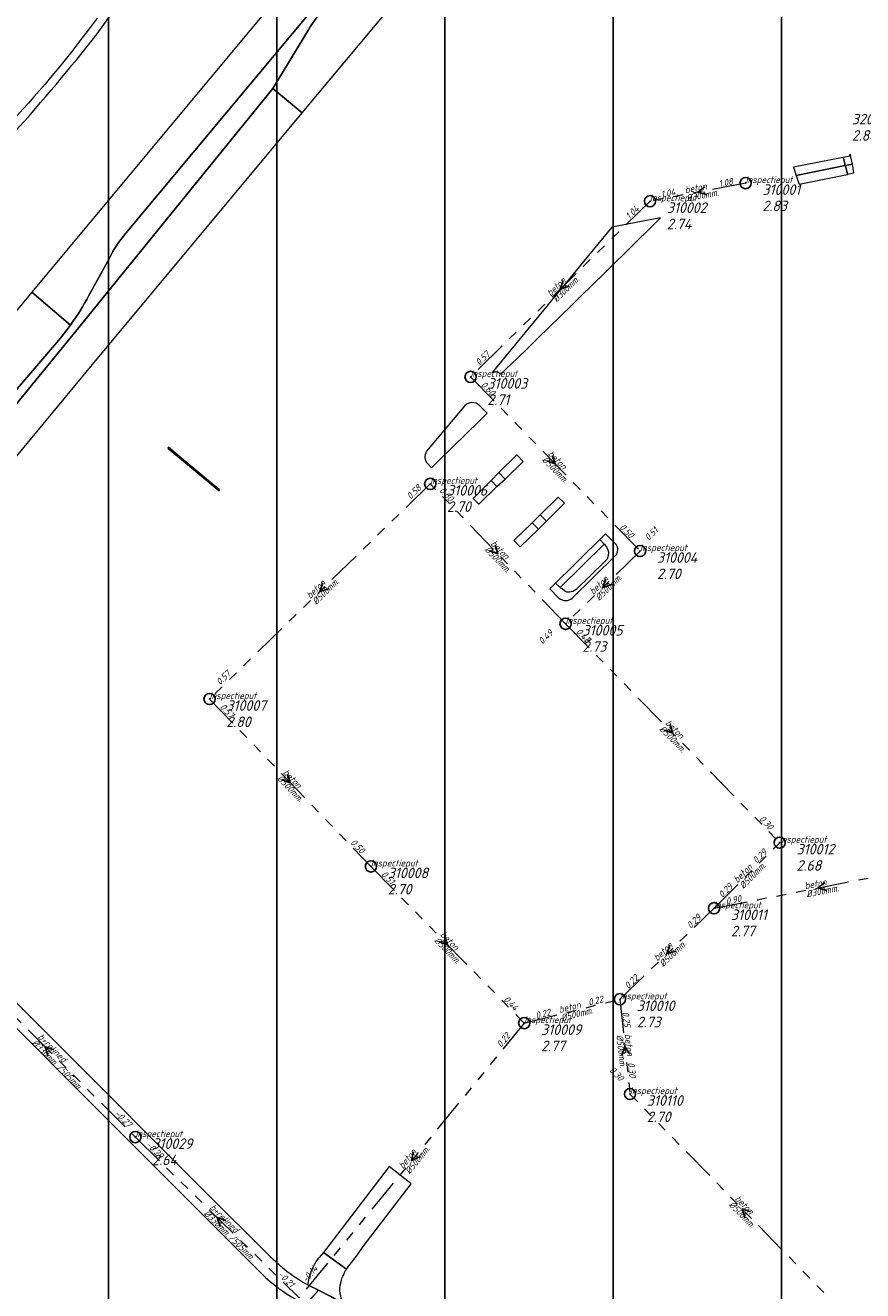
# Model space of a CAD drawing. Extents: x 148869 to 161638, y 453607 to 469810.
# Tile 451 of 656: x 155623 to 155772, y 462887 to 463112. Entities that reach past the tile are written whole.
import ezdxf

# ---------------------------------------------------------------- set-up
doc = ezdxf.new("R2010")
doc.units = 0
doc.header["$PDMODE"] = 32
doc.header["$PDSIZE"] = 2
doc.linetypes.add('RI-GWA', pattern=[18.45, 6, -1.8, 1.75, -1.8, 1.75, -1.8, 1.75, -1.8])
doc.layers.get('0').update_dxf_attribs({"linetype": 'CONTINUOUS'})
doc.layers.get('DEFPOINTS').update_dxf_attribs({"linetype": 'CONTINUOUS'})
doc.layers.add('2024 hatch', color=160, linetype='CONTINUOUS')
for name, color, linetype, lineweight in [('B-OI-RI-GWA-MATERIAAL-T18', 10, 'CONTINUOUS', 18), ('B-OI-RI-GWA-PUTDEKSELHOOGTE-T25', 10, 'CONTINUOUS', 25), ('B-OI-RI-GWA_BOB-T18', 10, 'CONTINUOUS', 18), ('B-OI-RI-GWA_DIAMETER-HOOGTE-T18', 10, 'CONTINUOUS', 18), ('B-OI-RI-GWA_DIAMETER-T18', 10, 'CONTINUOUS', 18), ('B-OI-RI-GWA_PUTNUMMER-T18', 10, 'CONTINUOUS', 18), ('B-OI-RI-GWA_RIOOLPUT-S', 10, 'CONTINUOUS', 25), ('B-OI-RI-GWA_TRANSPORTLEIDING-G', 10, 'RI-GWA', 18), ('B-OI-RI-STROOMRICHTING-S', 252, 'CONTINUOUS', 25), ('B-OI-RI-VWA_PUTDEKSELHOOGTE-T25', 34, 'CONTINUOUS', 25), ('B-OI-RI-VWA_PUTNUMMER-T25', 34, 'CONTINUOUS', 25), ('B-RO-VH-VERHARDING_ASFALT-GV', 251, 'CONTINUOUS', 18), ('B-RO-VH-VERHARDING_STRAATBAKSTEEN-GV', 251, 'CONTINUOUS', 18)]:
    doc.layers.add(name, color=color, linetype=linetype, lineweight=lineweight)
doc.styles.add('NLCS-ISO-M500-T18_CURSIEF', font='NLCS-ISO.ttf', dxfattribs={"oblique": 15, "height": 0.9})
doc.styles.add('NLCS-ISO-M750-T25_CURSIEF', font='NLCS-ISO.ttf', dxfattribs={"oblique": 15, "height": 1.875})

# ---------------------------------------------------------------- blocks, each defined once
blk = doc.blocks.new('ACMAP_ANN_TEMPLATE_gwa-diam-hoogte')
at = {"color": 0, "linetype": 'ByBlock', "style": 'NLCS-ISO-M500-T18_CURSIEF', "oblique": 15}
blk.add_attdef('gwa-diam-hoogte', (4, -1.3), '', height=1.2, dxfattribs=at)
blk = doc.blocks.new('ACMAP_ANN_TEMPLATE_gwa-diam')
at = {"color": 0, "linetype": 'ByBlock', "style": 'NLCS-ISO-M500-T18_CURSIEF', "oblique": 15}
blk.add_attdef('gwa-diam', (-2.2, -1.3), '', height=1.2, dxfattribs=at)
blk = doc.blocks.new('ACMAP_ANN_TEMPLATE_gwa-materiaal')
at = {"color": 0, "linetype": 'ByBlock', "style": 'NLCS-ISO-M500-T18_CURSIEF', "oblique": 15}
blk.add_attdef('gwa-mat', (-2.2, 0.2), '', height=1.2, dxfattribs=at)
blk = doc.blocks.new('ACMAP_ANN_TEMPLATE_gwa-nap-l')
at = {"color": 0, "linetype": 'ByBlock', "style": 'NLCS-ISO-M500-T18_CURSIEF', "oblique": 15}
blk.add_attdef('gwa-nap-l', (2.3, 0.2), '', height=1.2, dxfattribs=at)
blk = doc.blocks.new('ACMAP_ANN_TEMPLATE_gwa-nap-r')
at = {"color": 0, "linetype": 'ByBlock', "style": 'NLCS-ISO-M500-T18_CURSIEF', "oblique": 15}
blk.add_attdef('gwa-nap-r', (-5.6, 0.2), '', height=1.2, dxfattribs=at)
blk = doc.blocks.new('ACMAP_ANN_TEMPLATE_gwa-puth')
at = {"color": 0, "linetype": 'ByBlock', "style": 'NLCS-ISO-M750-T25_CURSIEF', "oblique": 15}
blk.add_attdef('gwa-puth', (3, -5), '', height=1.88, dxfattribs=at)
blk = doc.blocks.new('ACMAP_ANN_TEMPLATE_gwa-putnr')
at = {"color": 0, "linetype": 'ByBlock', "style": 'NLCS-ISO-M750-T25_CURSIEF', "oblique": 15}
blk.add_attdef('gwa-putnr', (3, -2.1), '', height=1.88, dxfattribs=at)
blk = doc.blocks.new('ACMAP_ANN_TEMPLATE_type knoop')
at = {"layer": 'DEFPOINTS', "style": 'NLCS-ISO-M500-T18_CURSIEF', "oblique": 15}
blk.add_attdef('type_knoop', (0, 0), '', height=1.2, dxfattribs=at)
blk = doc.blocks.new('ACMAP_ANN_TEMPLATE_vwa-puth')
at = {"color": 0, "linetype": 'ByBlock', "style": 'NLCS-ISO-M750-T25_CURSIEF', "oblique": 15}
blk.add_attdef('vwa-puth', (-3, 5), '', height=1.88, dxfattribs=at)
blk = doc.blocks.new('ACMAP_ANN_TEMPLATE_vwa-putnr')
at = {"color": 0, "linetype": 'ByBlock', "style": 'NLCS-ISO-M750-T25_CURSIEF', "oblique": 15}
blk.add_attdef('vaw-putnr', (-3, 7.9), '', height=1.88, dxfattribs=at)

msp = doc.modelspace()

# ---------------------------------------------------------------- hatches: boundary and pattern name
at = {"layer": '2024 hatch'}
h = msp.add_hatch(dxfattribs=at)
h.set_pattern_fill('ANSI31', color=256, scale=29.988, angle=45)
h.set_pattern_definition([(90, (0, 0), (-29.988, 0), [])])
h.paths.add_polyline_path([(155468.24, 462509.2), (155430.3, 462608.99), (155317.39, 462696.7), (155326.79, 462885.8), (155421.55, 463128.67), (155681.88, 463221.51), (155808.81, 463270.9), (155858.2, 463353.96), (156235.32, 463468.35), (156395.06, 463466.8), (156874.43, 463576.88), (157060.31, 463303.94), (157149.74, 462870.77), (157067.92, 462815.11), (157047.81, 462789.79), (157071.17, 462711.57), (156936.5, 462350.7), (156856.27, 462251.62), (156803.36, 462113.22), (156627.76, 461893.96), (156524.84, 461717.19), (156312.22, 461660.25), (156176.03, 461568.49), (155937.87, 461968.15)])

# ---------------------------------------------------------------- linework, layer by layer
at = {"layer": 'B-OI-RI-GWA_RIOOLPUT-S', "color": 251}
for p in [(155751.32, 463084.16), (155734.28, 463080.94), (155702.28, 463049.62), (155695.09, 463030.55), (155732.51, 463018.58), (155719.23, 463005.61), (155655.75, 462992.2), (155757.4, 462966.59), (155684.52, 462962.36), (155745.7, 462954.9), (155728.9, 462938.68), (155711.86, 462934.42), (155730.71, 462921.79), (155642.54, 462914.1)]:
    msp.add_point(p, dxfattribs=at)
at = {"layer": 'B-OI-RI-GWA_TRANSPORTLEIDING-G', "color": 251}
for p, q in [((155751.32, 463084.16), (155734.28, 463080.94)), ((155734.28, 463080.94), (155702.28, 463049.62)), ((155702.28, 463049.62), (155732.51, 463018.58)), ((155695.09, 463030.55), (155655.75, 462992.2)), ((155719.23, 463005.61), (155695.09, 463030.55)), ((155732.51, 463018.58), (155719.23, 463005.61)), ((155719.23, 463005.61), (155757.4, 462966.59)), ((155655.75, 462992.2), (155684.52, 462962.36)), ((155745.7, 462954.9), (155757.4, 462966.59)), ((155684.52, 462962.36), (155711.86, 462934.42)), ((155745.7, 462954.9), (155782.65, 462962.14)), ((155728.9, 462938.68), (155745.7, 462954.9)), ((155610.37, 462946.24), (155642.54, 462914.1)), ((155711.86, 462934.42), (155728.9, 462938.68)), ((155728.9, 462938.68), (155730.71, 462921.79)), ((155711.86, 462934.42), (155671.71, 462885.44)), ((155770.69, 462880.83), (155730.71, 462921.79)), ((155642.54, 462914.1), (155671.71, 462885.44))]:
    msp.add_line(p, q, dxfattribs=at)
at = {"layer": 'B-OI-RI-STROOMRICHTING-S', "color": 251}
for points in [[(155744.08, 463083.52), (155742.8, 463082.55), (155744.35, 463082.11)], [(155718.8, 463066.8), (155718.27, 463065.28), (155719.8, 463065.77)], [(155716.9, 463035.63), (155717.39, 463034.1), (155715.86, 463034.63)], [(155706.67, 463019.62), (155707.15, 463018.08), (155705.64, 463018.61)], [(155675.95, 463012.9), (155675.42, 463011.38), (155676.95, 463011.86)], [(155726.39, 463013.62), (155725.86, 463012.09), (155727.39, 463012.59)], [(155737.82, 462987.63), (155738.32, 462986.1), (155736.79, 462986.63)], [(155669.64, 462978.82), (155670.14, 462977.28), (155668.61, 462977.82)], [(155765.45, 462959.5), (155764.17, 462958.52), (155765.73, 462958.09)], [(155697.7, 462949.92), (155698.18, 462948.39), (155696.67, 462948.92)], [(155737.83, 462948.31), (155737.3, 462946.79), (155738.83, 462947.27)], [(155627.98, 462929.66), (155626.45, 462930.17), (155626.95, 462928.64)], [(155730.67, 462928.88), (155729.8, 462930.23), (155729.23, 462928.73)], [(155692.14, 462911.5), (155691.77, 462909.93), (155693.24, 462910.59)], [(155658.65, 462899.27), (155657.12, 462899.77), (155657.64, 462898.25)], [(155752.21, 462900.78), (155750.7, 462901.31), (155751.18, 462899.78)]]:
    msp.add_lwpolyline(points, dxfattribs=at)
at = {"layer": 'B-RO-VH-VERHARDING_ASFALT-GV', "flags": 128}
for points in [[(155724.91, 463170.39), (155728.77, 463172.87), (155732.2, 463174.73), (155736.12, 463176.86), (155734.92, 463180.05), (155731.37, 463178.27), (155728.05, 463176.31), (155720.85, 463171.42), (155714.1, 463165.96), (155707.84, 463159.96), (155702.42, 463153.8), (155696.97, 463147.54), (155680.11, 463127.29), (155677.8, 463129.24), (155624.04, 463064.7), (155630.96, 463058.85)], [(155640.81, 463075.24), (155682.53, 463125.25), (155700.36, 463146.63)], [(155673.38, 463111.48), (155667.06, 463101.03), (155672.28, 463096.71), (155690.48, 463118.53), (155700.14, 463130.11), (155704.88, 463135.59), (155706.86, 463137.8), (155713.11, 463144.08)], [(155635.73, 463110.79), (155645.51, 463124.58), (155646.47, 463125.93)], [(155676.27, 463115.5), (155683.64, 463124.31), (155682.53, 463125.25), (155640.81, 463075.24)], [(155630.96, 463058.85), (155629.19, 463056.55), (155615.37, 463040.46), (155616.76, 463039.26), (155630.92, 463056.52), (155667.06, 463101.03), (155673.38, 463111.48)], [(155637.9, 463070.81), (155634.22, 463064.1)], [(155634.22, 463064.1), (155637.9, 463070.81)], [(155588.98, 463009.5), (155589.17, 463009.88), (155589.5, 463010.34), (155615.37, 463040.46), (155629.19, 463056.55), (155630.96, 463058.85), (155624.04, 463064.7), (155617.43, 463056.76)], [(155595.78, 462963.91), (155594.69, 462964.98), (155587.09, 462972.98), (155586.83, 462973.25), (155583.19, 462969.61), (155583.57, 462969.32), (155588.09, 462965.46), (155596.38, 462958.34), (155607.73, 462947.03), (155615.52, 462939.28), (155639.32, 462915.46), (155651.78, 462903.06), (155665.33, 462889.48)], [(155667.23, 462892.2), (155654.1, 462905.26), (155604.58, 462954.79), (155600.82, 462958.6), (155595.78, 462963.91)], [(155672.93, 462884.25), (155675.19, 462886.83), (155673.23, 462887.76)], [(155679.39, 462884.48), (155677.39, 462885.67), (155675.19, 462886.83), (155672.93, 462884.25), (155672.95, 462884.15), (155673.05, 462884.1), (155675.74, 462882.65), (155678.63, 462880.98), (155681.23, 462879.14), (155682.22, 462878.39), (155683.11, 462877.53), (155686.05, 462874.91), (155692.48, 462868.83), (155718.67, 462843.45), (155720.27, 462841.96), (155722.95, 462839.42), (155723.3, 462839.09), (155723.37, 462838.76), (155723.49, 462838.21), (155723.48, 462837.76), (155723.18, 462836.93), (155722.6, 462836.28), (155726.48, 462836.07), (155733.84, 462835.99)]]:
    msp.add_lwpolyline(points, dxfattribs=at)
at = {"layer": 'B-RO-VH-VERHARDING_ASFALT-GV'}
for points in [[(155612.36, 463104.38, -0.026402), (155629.53, 463123.84)], [(155635.69, 463113.59, -0.032789), (155620.41, 463095.13)], [(155673.38, 463111.48, -0.045389), (155676.27, 463115.5)], [(155676.27, 463115.5, 0.045389), (155673.38, 463111.48)], [(155620.87, 463093.11, 0.016994), (155635.73, 463110.79)], [(155640.81, 463075.24, 0.05464), (155637.9, 463070.81)], [(155637.9, 463070.81, -0.05464), (155640.81, 463075.24)], [(155634.22, 463064.1, -0.035383), (155630.96, 463058.85)], [(155630.96, 463058.85, 0.035383), (155634.22, 463064.1)], [(155669.13, 462890.5, -0.024448), (155667.23, 462892.2)], [(155673.23, 462887.76, -0.046984), (155669.13, 462890.5)], [(155665.33, 462889.48, 0.080964), (155672.93, 462884.25)]]:
    msp.add_lwpolyline(points, format="xyb", dxfattribs=at)
at = {"layer": 'B-RO-VH-VERHARDING_ASFALT-GV', "flags": 128}
for points in [[(155616.76, 463039.26), (155590.97, 463007.85), (155590.05, 463006.72), (155590.03, 463006.71), (155590.01, 463006.69), (155581.68, 462996.42), (155581.37, 462996.05), (155578.63, 462992.82), (155583.38, 462989.02), (155590.2, 462997.64), (155612.04, 463024.3), (155612.16, 463024.21), (155621.3, 463035.34), (155634.87, 463051.85), (155672.28, 463096.71), (155667.06, 463101.03), (155630.92, 463056.52)], [(155759.87, 463086.99), (155759.92, 463086.85), (155760.36, 463085.52), (155760.36, 463085.51), (155769.1, 463087.27), (155768.76, 463088.6), (155768.73, 463088.74)], [(155770.04, 463089.24), (155769.87, 463089.21), (155769.92, 463088.98), (155768.73, 463088.74), (155768.76, 463088.6), (155769.1, 463087.27), (155770.36, 463087.52), (155770.11, 463088.87), (155770.11, 463088.87)], [(155769.1, 463087.27), (155760.36, 463085.51), (155760.82, 463084.09), (155760.86, 463083.98), (155769.5, 463085.68), (155769.48, 463085.78), (155769.11, 463087.24)], [(155770.36, 463087.52), (155769.1, 463087.27), (155769.11, 463087.24), (155769.48, 463085.78), (155770.64, 463086.01)], [(155655.52, 463031.13), (155654.38, 463032.09), (155650.9, 463035.01), (155648.45, 463037.07), (155648.3, 463036.9), (155657.45, 463029.29), (155657.51, 463029.46)]]:
    msp.add_lwpolyline(points, close=True, dxfattribs=at)
at = {"layer": 'B-RO-VH-VERHARDING_STRAATBAKSTEEN-GV', "flags": 128}
for points in [[(155722, 463064.07), (155726.08, 463068.06), (155728.02, 463069.96), (155729.71, 463071.62), (155736.17, 463077.98), (155727.48, 463076.28), (155706.12, 463050.38)], [(155707.42, 463050.31), (155707.62, 463050.13), (155710.63, 463052.95), (155712.54, 463054.82), (155714.27, 463056.52), (155718.36, 463060.52), (155720.26, 463062.37), (155722, 463064.07)], [(155701.06, 463044.27), (155694.45, 463036.36)], [(155701.02, 463039), (155704.22, 463042.15), (155705.24, 463043.16), (155703.95, 463044.46)], [(155694.66, 463034.14), (155695.35, 463033.43), (155696.33, 463034.43), (155699.59, 463037.6), (155701.02, 463039)], [(155728.23, 463019.74), (155726.35, 463021.64), (155725.33, 463020.66), (155726.12, 463019.79), (155726.48, 463019.41), (155726.72, 463018.96), (155726.86, 463018.39), (155726.84, 463017.79), (155726.62, 463017.15), (155726.22, 463016.73), (155721.09, 463011.7), (155720.52, 463011.34), (155719.9, 463011.27), (155719.47, 463011.25)], [(155720.42, 463010.2), (155728.11, 463017.76)], [(155719.47, 463011.25), (155719.07, 463011.44), (155718.59, 463011.82), (155718.38, 463011.98), (155718.24, 463012.1), (155717.4, 463012.85), (155716.4, 463011.85), (155718.03, 463010.2)], [(155680.19, 462890.58), (155676.09, 462893.55), (155675.29, 462892.63), (155675.08, 462892.39)], [(155679.24, 462888.5), (155679.27, 462888.6)], [(155673.23, 462887.76), (155675.19, 462886.83), (155677.39, 462885.67), (155679.39, 462884.48), (155678.97, 462886.66), (155678.96, 462886.75)]]:
    msp.add_lwpolyline(points, dxfattribs=at)
at = {"layer": 'B-RO-VH-VERHARDING_STRAATBAKSTEEN-GV'}
for points in [[(155706.12, 463050.38, -0.369539), (155707.42, 463050.31)], [(155703.95, 463044.46, 0.463838), (155701.06, 463044.27)], [(155694.45, 463036.36, 0.383103), (155694.66, 463034.14)], [(155728.11, 463017.76, 0.385074), (155728.23, 463019.74)], [(155718.03, 463010.2, 0.373116), (155720.42, 463010.2)], [(155675.08, 462892.39, 0.120171), (155673.23, 462887.76)], [(155679.62, 462889.52, -0.052709), (155680.19, 462890.58)], [(155678.96, 462886.75, -0.059007), (155679.24, 462888.5)], [(155679.27, 462888.6, -0.050912), (155679.62, 462889.52)]]:
    msp.add_lwpolyline(points, format="xyb", dxfattribs=at)
at = {"layer": 'B-RO-VH-VERHARDING_STRAATBAKSTEEN-GV', "flags": 128}
for points in [[(155708.45, 463031.41), (155711.68, 463034.56), (155710.51, 463035.73), (155707.3, 463032.59)], [(155707.3, 463032.59), (155705.93, 463031.13), (155706.95, 463030.08), (155708.45, 463031.41)], [(155705.93, 463031.13), (155702.74, 463027.95), (155703.74, 463026.92), (155706.95, 463030.08)], [(155715.8, 463023.9), (155719.04, 463027.09), (155717.92, 463028.18), (155714.7, 463025.02)], [(155714.38, 463022.49), (155713.27, 463023.63), (155710.03, 463020.47), (155711.15, 463019.32)], [(155713.27, 463023.63), (155714.38, 463022.49), (155715.8, 463023.9), (155714.7, 463025.02)], [(155718.24, 463012.1), (155726.12, 463019.79), (155725.33, 463020.66), (155722.1, 463017.46), (155720.67, 463016.06), (155717.4, 463012.85)], [(155690.9, 462904.77), (155691.7, 462905.79), (155687.79, 462908.88), (155676.09, 462893.55), (155680.19, 462890.58), (155680.67, 462891.24), (155682.1, 462893.14), (155683.16, 462894.59)]]:
    msp.add_lwpolyline(points, close=True, dxfattribs=at)

# ---------------------------------------------------------------- block references
at = {"layer": 'B-OI-RI-GWA-MATERIAAL-T18', "color": 251}
for p, rotation, values in [((155742.8, 463082.55), 10.70083946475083, {'gwa-mat': 'beton'}), ((155718.28, 463065.28), 44.38471837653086, {'gwa-mat': 'beton'}), ((155717.39, 463034.1), 314.242584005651, {'gwa-mat': 'beton'}), ((155707.16, 463018.08), 314.0661661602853, {'gwa-mat': 'beton'}), ((155725.87, 463012.09), 44.32339558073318, {'gwa-mat': 'beton'}), ((155675.42, 463011.38), 44.26992210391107, {'gwa-mat': 'beton'}), ((155738.32, 462986.1), 314.3690964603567, {'gwa-mat': 'beton'}), ((155670.14, 462977.28), 313.9541089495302, {'gwa-mat': 'beton'}), ((155751.55, 462960.74), 44.97550415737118, {'gwa-mat': 'beton'}), ((155764.17, 462958.52), 11.08611031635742, {'gwa-mat': 'beton'}), ((155698.19, 462948.39), 314.3781454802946, {'gwa-mat': 'beton'}), ((155737.3, 462946.79), 43.99369669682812, {'gwa-mat': 'beton'}), ((155720.38, 462936.55), 14.0362434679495, {'gwa-mat': 'beton'}), ((155626.45, 462930.17), 315.0267279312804, {'gwa-mat': 'b+relined'}), ((155729.8, 462930.23), 276.1167013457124, {'gwa-mat': 'beton'}), ((155691.79, 462909.93), 50.65776134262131, {'gwa-mat': 'beton'}), ((155750.7, 462901.31), 314.3063118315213, {'gwa-mat': 'beton'}), ((155657.12, 462899.77), 315.5052756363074, {'gwa-mat': 'b+relined'})]:
    msp.add_blockref('ACMAP_ANN_TEMPLATE_gwa-materiaal', p, dxfattribs=dict(at, rotation=rotation)).add_auto_attribs(values)
at = {"layer": 'B-OI-RI-GWA-PUTDEKSELHOOGTE-T25', "color": 251}
for p, values in [((155751.32, 463084.16), {'gwa-puth': '2.83'}), ((155734.28, 463080.94), {'gwa-puth': '2.74'}), ((155702.28, 463049.62), {'gwa-puth': '2.71'}), ((155695.09, 463030.55), {'gwa-puth': '2.70'}), ((155732.51, 463018.58), {'gwa-puth': '2.70'}), ((155719.23, 463005.61), {'gwa-puth': '2.73'}), ((155655.75, 462992.2), {'gwa-puth': '2.80'}), ((155757.4, 462966.59), {'gwa-puth': '2.68'}), ((155684.52, 462962.36), {'gwa-puth': '2.70'}), ((155745.7, 462954.9), {'gwa-puth': '2.77'}), ((155728.9, 462938.68), {'gwa-puth': '2.73'}), ((155711.86, 462934.42), {'gwa-puth': '2.77'}), ((155730.71, 462921.79), {'gwa-puth': '2.70'}), ((155642.54, 462914.1), {'gwa-puth': '2.64'})]:
    msp.add_blockref('ACMAP_ANN_TEMPLATE_gwa-puth', p, dxfattribs=at).add_auto_attribs(values)
at = {"layer": 'B-OI-RI-GWA_BOB-T18', "color": 251}
for name, p, rotation, values in [('ACMAP_ANN_TEMPLATE_gwa-nap-l', (155744.4, 463082.81), 10.70083946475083, {'gwa-nap-l': '1.08'}), ('ACMAP_ANN_TEMPLATE_gwa-nap-r', (155741.88, 463082.39), 10.70083946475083, {'gwa-nap-r': '1.04'}), ('ACMAP_ANN_TEMPLATE_gwa-nap-l', (155729.1, 463075.86), 44.38471837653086, {'gwa-nap-l': '1.04'}), ('ACMAP_ANN_TEMPLATE_gwa-nap-r', (155708, 463055.33), 44.38471837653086, {'gwa-nap-r': '0.57'}), ('ACMAP_ANN_TEMPLATE_gwa-nap-l', (155702.28, 463049.62), 314.242584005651, {'gwa-nap-l': '0.60'}), ('ACMAP_ANN_TEMPLATE_gwa-nap-l', (155690.09, 463025.94), 44.26992210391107, {'gwa-nap-l': '0.58'}), ('ACMAP_ANN_TEMPLATE_gwa-nap-r', (155700.37, 463025.13), 314.0661661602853, {'gwa-nap-r': '0.60'}), ('ACMAP_ANN_TEMPLATE_gwa-nap-r', (155732.51, 463018.58), 314.242584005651, {'gwa-nap-r': '0.50'}), ('ACMAP_ANN_TEMPLATE_gwa-nap-l', (155732.51, 463018.58), 44.32339558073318, {'gwa-nap-l': '0.51'}), ('ACMAP_ANN_TEMPLATE_gwa-nap-r', (155719.23, 463005.61), 44.32339558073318, {'gwa-nap-r': '0.49'}), ('ACMAP_ANN_TEMPLATE_gwa-nap-l', (155719.23, 463005.61), 314.3690964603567, {'gwa-nap-l': '0.47'}), ('ACMAP_ANN_TEMPLATE_gwa-nap-l', (155719.23, 463005.61), 314.0661661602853, {'gwa-nap-l': '0.48'}), ('ACMAP_ANN_TEMPLATE_gwa-nap-r', (155661.78, 462998.37), 44.26992210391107, {'gwa-nap-r': '0.57'}), ('ACMAP_ANN_TEMPLATE_gwa-nap-l', (155655.75, 462992.2), 313.9541089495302, {'gwa-nap-l': '0.57'}), ('ACMAP_ANN_TEMPLATE_gwa-nap-r', (155757.4, 462966.59), 314.3690964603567, {'gwa-nap-r': '0.30'}), ('ACMAP_ANN_TEMPLATE_gwa-nap-r', (155684.52, 462962.36), 313.9541089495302, {'gwa-nap-r': '0.50'}), ('ACMAP_ANN_TEMPLATE_gwa-nap-r', (155757.4, 462966.59), 44.97550415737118, {'gwa-nap-r': '0.29'}), ('ACMAP_ANN_TEMPLATE_gwa-nap-l', (155684.52, 462962.36), 314.3781454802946, {'gwa-nap-l': '0.51'}), ('ACMAP_ANN_TEMPLATE_gwa-nap-l', (155745.7, 462954.9), 44.97550415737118, {'gwa-nap-l': '0.29'}), ('ACMAP_ANN_TEMPLATE_gwa-nap-l', (155745.7, 462954.9), 11.08611031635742, {'gwa-nap-l': '0.90'}), ('ACMAP_ANN_TEMPLATE_gwa-nap-r', (155745.7, 462954.9), 43.99369669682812, {'gwa-nap-r': '0.29'}), ('ACMAP_ANN_TEMPLATE_gwa-nap-l', (155728.9, 462938.68), 43.99369669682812, {'gwa-nap-l': '0.22'}), ('ACMAP_ANN_TEMPLATE_gwa-nap-r', (155711.86, 462934.42), 314.3781454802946, {'gwa-nap-r': '0.44'}), ('ACMAP_ANN_TEMPLATE_gwa-nap-r', (155728.9, 462938.68), 14.0362434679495, {'gwa-nap-r': '0.22'}), ('ACMAP_ANN_TEMPLATE_gwa-nap-l', (155711.86, 462934.42), 14.0362434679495, {'gwa-nap-l': '0.22'}), ('ACMAP_ANN_TEMPLATE_gwa-nap-l', (155728.9, 462938.68), 276.1167013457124, {'gwa-nap-l': '0.25'}), ('ACMAP_ANN_TEMPLATE_gwa-nap-l', (155706.44, 462928.06), 50.65776134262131, {'gwa-nap-l': '0.22'}), ('ACMAP_ANN_TEMPLATE_gwa-nap-r', (155730.71, 462921.79), 314.3063118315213, {'gwa-nap-r': '0.30'}), ('ACMAP_ANN_TEMPLATE_gwa-nap-r', (155730.71, 462921.79), 276.1167013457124, {'gwa-nap-r': '0.30'}), ('ACMAP_ANN_TEMPLATE_gwa-nap-r', (155642.54, 462914.1), 315.0267279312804, {'gwa-nap-r': '-0.27'}), ('ACMAP_ANN_TEMPLATE_gwa-nap-l', (155642.54, 462914.1), 315.5052756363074, {'gwa-nap-l': '-0.29'}), ('ACMAP_ANN_TEMPLATE_gwa-nap-r', (155676.73, 462892.24), 50.65776134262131, {'gwa-nap-r': '-0.14'}), ('ACMAP_ANN_TEMPLATE_gwa-nap-r', (155671.71, 462885.44), 315.5052756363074, {'gwa-nap-r': '-0.21'})]:
    msp.add_blockref(name, p, dxfattribs=dict(at, rotation=rotation)).add_auto_attribs(values)
at = {"layer": 'B-OI-RI-GWA_DIAMETER-HOOGTE-T18', "color": 251}
for p, rotation in [((155626.45, 462930.17), 315.0267279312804), ((155657.12, 462899.77), 315.5052756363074)]:
    msp.add_blockref('ACMAP_ANN_TEMPLATE_gwa-diam-hoogte', p, dxfattribs=dict(at, rotation=rotation)).add_auto_attribs({'gwa-diam-hoogte': '/505mm.'})
at = {"layer": 'B-OI-RI-GWA_DIAMETER-T18', "color": 251}
for p, rotation, values in [((155742.8, 463082.55), 10.70083946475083, {'gwa-diam': '%%c300mm.'}), ((155718.28, 463065.28), 44.38471837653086, {'gwa-diam': '%%c300mm.'}), ((155717.39, 463034.1), 314.242584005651, {'gwa-diam': '%%c500mm.'}), ((155707.16, 463018.08), 314.0661661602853, {'gwa-diam': '%%c500mm.'}), ((155675.42, 463011.38), 44.26992210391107, {'gwa-diam': '%%c500mm.'}), ((155725.87, 463012.09), 44.32339558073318, {'gwa-diam': '%%c500mm.'}), ((155738.32, 462986.1), 314.3690964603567, {'gwa-diam': '%%c500mm.'}), ((155670.14, 462977.28), 313.9541089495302, {'gwa-diam': '%%c500mm.'}), ((155751.55, 462960.74), 44.97550415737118, {'gwa-diam': '%%c500mm.'}), ((155764.17, 462958.52), 11.08611031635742, {'gwa-diam': '%%c300mm.'}), ((155698.19, 462948.39), 314.3781454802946, {'gwa-diam': '%%c500mm.'}), ((155737.3, 462946.79), 43.99369669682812, {'gwa-diam': '%%c500mm.'}), ((155720.38, 462936.55), 14.0362434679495, {'gwa-diam': '%%c500mm.'}), ((155626.45, 462930.17), 315.0267279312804, {'gwa-diam': '%%c330mm.'}), ((155729.8, 462930.23), 276.1167013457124, {'gwa-diam': '%%c500mm.'}), ((155691.79, 462909.93), 50.65776134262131, {'gwa-diam': '%%c500mm.'}), ((155750.7, 462901.31), 314.3063118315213, {'gwa-diam': '%%c500mm.'}), ((155657.12, 462899.77), 315.5052756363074, {'gwa-diam': '%%c330mm.'})]:
    msp.add_blockref('ACMAP_ANN_TEMPLATE_gwa-diam', p, dxfattribs=dict(at, rotation=rotation)).add_auto_attribs(values)
at = {"layer": 'B-OI-RI-GWA_PUTNUMMER-T18', "color": 251}
for p, values in [((155751.32, 463084.16), {'gwa-putnr': '310001'}), ((155734.28, 463080.94), {'gwa-putnr': '310002'}), ((155702.28, 463049.62), {'gwa-putnr': '310003'}), ((155695.09, 463030.55), {'gwa-putnr': '310006'}), ((155732.51, 463018.58), {'gwa-putnr': '310004'}), ((155719.23, 463005.61), {'gwa-putnr': '310005'}), ((155655.75, 462992.2), {'gwa-putnr': '310007'}), ((155757.4, 462966.59), {'gwa-putnr': '310012'}), ((155684.52, 462962.36), {'gwa-putnr': '310008'}), ((155745.7, 462954.9), {'gwa-putnr': '310011'}), ((155728.9, 462938.68), {'gwa-putnr': '310010'}), ((155711.86, 462934.42), {'gwa-putnr': '310009'}), ((155730.71, 462921.79), {'gwa-putnr': '310110'}), ((155642.54, 462914.1), {'gwa-putnr': '310029'})]:
    msp.add_blockref('ACMAP_ANN_TEMPLATE_gwa-putnr', p, dxfattribs=at).add_auto_attribs(values)
at = {"layer": 'B-OI-RI-VWA_PUTDEKSELHOOGTE-T25', "color": 251}
msp.add_blockref('ACMAP_ANN_TEMPLATE_vwa-puth', (155773.25, 463086.72), dxfattribs=at).add_auto_attribs({'vwa-puth': '2.86'})
at = {"layer": 'B-OI-RI-VWA_PUTNUMMER-T25', "color": 251}
msp.add_blockref('ACMAP_ANN_TEMPLATE_vwa-putnr', (155773.25, 463086.72), dxfattribs=at).add_auto_attribs({'vaw-putnr': '320001'})
at = {"layer": 'DEFPOINTS'}
for p in [(155751.32, 463084.16), (155734.28, 463080.94), (155702.28, 463049.62), (155695.09, 463030.55), (155732.51, 463018.58), (155719.23, 463005.61), (155655.75, 462992.2), (155757.4, 462966.59), (155684.52, 462962.36), (155745.7, 462954.9), (155728.9, 462938.68), (155711.86, 462934.42), (155730.71, 462921.79), (155642.54, 462914.1)]:
    msp.add_blockref('ACMAP_ANN_TEMPLATE_type knoop', p, dxfattribs=at).add_auto_attribs({'type_knoop': 'inspectieput'})

doc.saveas('drawing.dxf')
